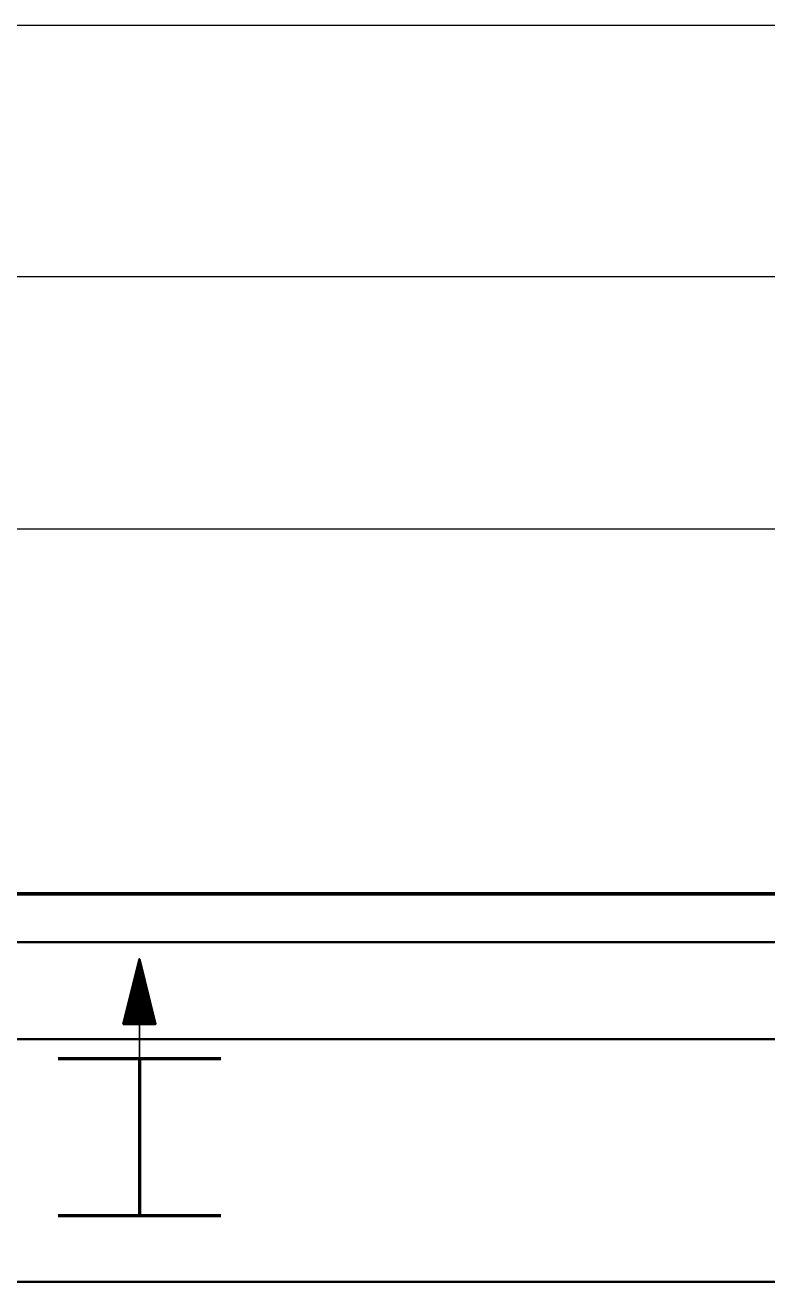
# Model space of a CAD drawing. Extents: x 144 to 252, y 360 to 425.
# Drawn here: x 174.56 to 178.38, y 398.46 to 404.93 of the extents above; entities that cross this region are included whole.
import ezdxf

# ---------------------------------------------------------------- set-up
doc = ezdxf.new("R2010")
doc.units = 0
doc.header["$LTSCALE"] = 0.13
for name, color, linetype, lineweight in [('1', 7, 'Continuous', 40), ('10', 7, 'Continuous', 35), ('3', 7, 'Continuous', 13), ('9', 7, 'Continuous', 25)]:
    doc.layers.add(name, color=color, linetype=linetype, lineweight=lineweight)

msp = doc.modelspace()

# ---------------------------------------------------------------- linework, layer by layer
at = {"layer": '1', "lineweight": 13}
for p, q in [((177.3103, 402.3377), (157.2677, 402.3377)), ((179.148, 402.3377), (177.3103, 402.3377))]:
    msp.add_line(p, q, dxfattribs=at)
at = {"layer": '1', "lineweight": 60}
msp.add_line((156.2978, 400.4595), (180.2978, 400.4595), dxfattribs=at)
msp.add_line((156.2978, 400.4595), (180.2978, 400.4595), dxfattribs=at)
at = {"layer": '1', "lineweight": 35}
for p, q in [((168.3901, 400.2095), (180.0478, 400.2095)), ((168.4074, 399.7095), (180.0478, 399.7095)), ((168.4074, 398.4595), (180.0478, 398.4595))]:
    msp.add_line(p, q, dxfattribs=at)
at = {"layer": '1', "lineweight": 25}
msp.add_line((175.1474, 399.6098), (175.1474, 400.1098), dxfattribs=at)
at = {"layer": '1', "lineweight": 53}
for p, q in [((174.7276, 399.6098), (175.5672, 399.6098)), ((175.1474, 399.6098), (175.1474, 398.8015)), ((174.7277, 398.8015), (175.5673, 398.8015))]:
    msp.add_line(p, q, dxfattribs=at)
at = {"layer": '10'}
for p, q in [((175.147, 399.7877), (175.147, 400.1229)), ((175.0992, 399.7877), (175.1065, 399.9602)), ((175.1321, 399.9716), (175.1244, 399.7877)), ((175.1384, 399.9715), (175.1307, 399.7877)), ((175.137, 399.7877), (175.1447, 399.9713)), ((175.1509, 399.9712), (175.1432, 399.7877))]:
    msp.add_line(p, q, dxfattribs=at)
for points in [[(175.2305, 399.7877), (175.0636, 399.7877), (175.1469, 400.1229)], [(175.2305, 399.7877), (175.1469, 400.1229), (175.2305, 399.7877)]]:
    msp.add_lwpolyline(points, dxfattribs=at)
msp.add_lwpolyline([(175.1469, 400.1229), (175.2305, 399.7877), (175.0636, 399.7877), (175.2305, 399.7877)], close=True, dxfattribs=at)
at = {"layer": '3'}
for p, q in [((156.2728, 404.9348), (180.2736, 404.9348)), ((156.2738, 403.6397), (178.9784, 403.6397))]:
    msp.add_line(p, q, dxfattribs=at)
at = {"layer": '9'}
for p, q in [((175.1442, 400.1122), (175.1384, 399.9715)), ((175.1504, 400.1089), (175.1447, 399.9713)), ((175.1292, 400.0514), (175.1258, 399.9717)), ((175.1368, 400.0818), (175.1321, 399.9716)), ((175.1558, 400.0872), (175.1509, 399.9712)), ((175.1612, 400.0657), (175.1573, 399.971)), ((175.1666, 400.0441), (175.1635, 399.9708)), ((175.114, 399.9907), (175.1132, 399.9721)), ((175.1216, 400.0211), (175.1196, 399.9719)), ((175.1719, 400.0225), (175.1698, 399.9707)), ((175.1773, 400.0009), (175.1761, 399.9705)), ((175.0989, 399.9299), (175.0929, 399.7877)), ((175.1132, 399.9721), (175.1055, 399.7877)), ((175.1196, 399.9719), (175.1118, 399.7877)), ((175.1258, 399.9717), (175.1182, 399.7877)), ((175.1573, 399.971), (175.1496, 399.7877)), ((175.1635, 399.9708), (175.1558, 399.7877)), ((175.1698, 399.9707), (175.1621, 399.7877)), ((175.1761, 399.9705), (175.1684, 399.7877)), ((175.1823, 399.9703), (175.1747, 399.7877)), ((175.1881, 399.9577), (175.181, 399.7877)), ((175.1827, 399.9792), (175.1823, 399.9703)), ((175.1935, 399.9361), (175.1873, 399.7877)), ((175.0838, 399.8691), (175.0804, 399.7877)), ((175.0913, 399.8995), (175.0867, 399.7877)), ((175.1988, 399.9145), (175.1936, 399.7877)), ((175.2043, 399.8929), (175.1999, 399.7877)), ((175.2097, 399.8713), (175.2062, 399.7877)), ((175.0687, 399.8083), (175.0678, 399.7877)), ((175.0762, 399.8387), (175.0741, 399.7877)), ((175.215, 399.8497), (175.2124, 399.7877)), ((175.2204, 399.8281), (175.2188, 399.7877)), ((175.2258, 399.8065), (175.225, 399.7877))]:
    msp.add_line(p, q, dxfattribs=at)
at = {"layer": '9', "lineweight": 40}
msp.add_lwpolyline([(175.1469, 400.1229), (175.2305, 399.7877), (175.0636, 399.7877)], close=True, dxfattribs=at)

doc.saveas('drawing.dxf')
